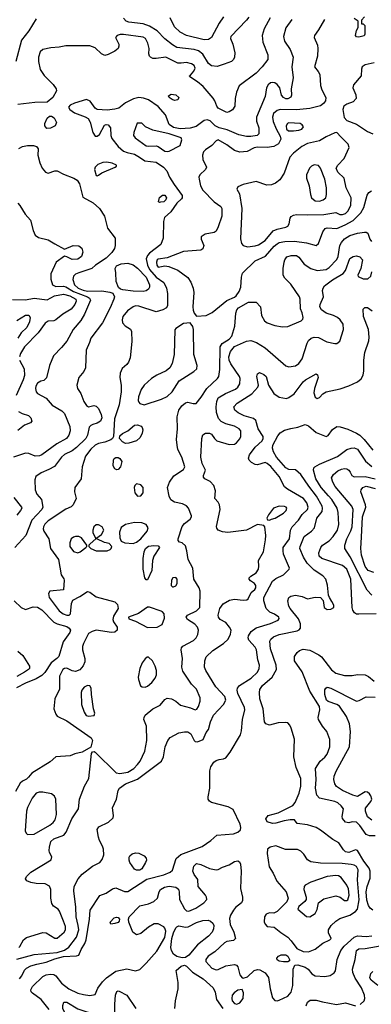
# Model space of a CAD drawing. Extents: x 1173029 to 1307123, y 522559 to 678521.
# Tile 389 of 623: x 1271222 to 1274451, y 566622 to 575659. Entities that reach past the tile are written whole.
import ezdxf

# ---------------------------------------------------------------- set-up
doc = ezdxf.new("R2010")
doc.units = 0

msp = doc.modelspace()

# ---------------------------------------------------------------- linework, layer by layer
at = {"layer": '0CON10XD'}
for points in [[(1271375, 575665.6), (1271305, 575557.5), (1271237.5, 575472.5), (1271185.4, 575274.6)], [(1273521.8, 575675), (1273468.6, 575575), (1273449.2, 575515), (1273456, 575454), (1273500.5, 575335), (1273500.6, 575295), (1273449.1, 575225), (1273395, 575167.5), (1273237.8, 575052.2), (1273213.5, 574995), (1273201.4, 574935), (1273198.1, 574865), (1273177.8, 574832.2), (1273147, 574813), (1273125, 574808.2), (1273045, 574848.2), (1273031.5, 574865), (1273015.4, 574915.4), (1272999.5, 574939.5), (1272906.9, 575045), (1272855, 575088.9), (1272784.1, 575134.1), (1272782.5, 575145), (1272789.2, 575150.8), (1272822, 575185), (1272834.3, 575215), (1272825, 575237.5), (1272800, 575255), (1272755, 575266.7), (1272705, 575258.6), (1272675, 575260.8), (1272565, 575314.4), (1272475, 575301.9), (1272445, 575304.2), (1272424.2, 575314.2), (1272413.8, 575325), (1272408.8, 575345), (1272411.9, 575395), (1272400, 575445), (1272378.6, 575485), (1272355, 575498.8), (1272175, 575521.5), (1272145, 575522.5), (1272118.8, 575515), (1272103.1, 575495), (1272132.1, 575435), (1272132.9, 575415), (1272125.5, 575395), (1272095, 575370.9), (1272035, 575340), (1272005, 575331.4), (1271974.5, 575344.5), (1271915, 575402), (1271865, 575417.5), (1271645, 575417.8), (1271583.7, 575406.3), (1271508.7, 575401.3), (1271434.5, 575385.5), (1271410, 575365), (1271393.5, 575315), (1271394.5, 575275), (1271411.5, 575201.5), (1271445.9, 575145.9), (1271528.8, 575065), (1271556.2, 575025), (1271561.2, 575005), (1271525.5, 574944.5), (1271475, 574902.9), (1271361.3, 574898.7), (1271205, 574881.4)], [(1273326.4, 575683.6), (1273304.5, 575655), (1273160.6, 575505), (1273158.9, 575485), (1273180, 575435), (1273197.5, 575355), (1273194.4, 575315), (1273185.4, 575294.6), (1273165.9, 575274.1), (1273098.8, 575251.2), (1273035, 575230), (1272984.6, 575234.6), (1272955, 575257.1), (1272902.5, 575342.5), (1272863, 575373), (1272825, 575386.7), (1272664.4, 575404.4), (1272625, 575426.8), (1272553.9, 575483.9), (1272485, 575555.4), (1272415, 575599.3), (1272355, 575620.7), (1272225, 575636.8), (1272198.9, 575645), (1272174.2, 575674.2)], [(1273720.3, 575659.7), (1273667.5, 575585), (1273643.5, 575505), (1273652.8, 575462.8), (1273706.6, 575386.6), (1273734.5, 575315), (1273722.2, 575225), (1273732.8, 575125), (1273714.6, 575025), (1273719.5, 574965), (1273713.1, 574946.9), (1273685, 574932.2), (1273665, 574934.1), (1273644.4, 574945), (1273627.8, 574965), (1273610.6, 575035), (1273585.7, 575065), (1273565, 575078.1), (1273545, 575082.9), (1273525, 575078), (1273505, 575061.2), (1273490, 575035), (1273475.6, 574955), (1273396.2, 574765), (1273397.8, 574727.8), (1273417.8, 574665), (1273417.3, 574612.7), (1273402.5, 574595), (1273345, 574585.6), (1273305, 574586.5), (1273235, 574601.8), (1273127.2, 574647.2), (1273054.2, 574665), (1273015.8, 574685.8), (1272970.2, 574730.2), (1272945, 574741.1), (1272915, 574734.5), (1272841.5, 574678.5), (1272787.7, 574662.3), (1272695, 574658.4), (1272635, 574670.3), (1272596.3, 574696.3), (1272561.5, 574785), (1272495, 574862.5), (1272405, 574923.4), (1272359.2, 574939.2)], [(1274020.6, 575659.4), (1273966.5, 575565), (1273929.4, 575515), (1273925.6, 575495), (1273955.5, 575425), (1273959.1, 575395), (1273955.6, 575325), (1273929.2, 575225), (1273964, 575184), (1273977.3, 575157.3), (1273984.7, 575054.7), (1273996, 575015), (1274032.7, 574945), (1274029.4, 574915), (1274010.7, 574889.3), (1273985, 574869.4), (1273885, 574844.1), (1273765, 574830.8), (1273615, 574833.2), (1273585, 574826.4), (1273553.1, 574796.9), (1273542.2, 574765), (1273549.7, 574725), (1273577.6, 574657.6), (1273615, 574588.9), (1273618.7, 574561.3), (1273599.5, 574520.5), (1273555, 574495.5), (1273495, 574484.6), (1273405, 574489.3), (1273375, 574481.5), (1273311.2, 574448.8), (1273245, 574444.6), (1273195, 574458.5), (1273125, 574511.5), (1273044.2, 574555.8), (1273025, 574546.2), (1272987.5, 574505), (1272928, 574465), (1272910, 574445), (1272901.1, 574415), (1272904.4, 574375.6), (1272938.2, 574305), (1272928.9, 574285), (1272876.4, 574235), (1272867.9, 574215), (1272869.2, 574195), (1272883.3, 574135), (1272905.4, 574095), (1273008.3, 573988.3), (1273068, 573945), (1273078, 573925), (1273077.5, 573855), (1273043.3, 573756.7), (1273025, 573716.7), (1273006.7, 573705), (1272925, 573690.5), (1272887.5, 573665), (1272887.5, 573645), (1272914, 573585), (1272905, 573556.7), (1272886.7, 573545), (1272725, 573532.3), (1272575, 573472.9), (1272495, 573460.6), (1272485, 573454), (1272479.1, 573435), (1272480.9, 573405), (1272495, 573388.1), (1272555, 573398.8), (1272592.9, 573392.9), (1272675, 573361.5), (1272765, 573291.9), (1272795, 573250.8), (1272816.4, 573195), (1272820.5, 573155), (1272811.1, 573025), (1272814.4, 572994.4), (1272825.8, 572965.8), (1272847, 572937), (1272935, 572943.3)], [(1273092.5, 575685), (1273054, 575626), (1272985, 575494.3), (1272955, 575476.2), (1272915, 575475.3), (1272755, 575513.8), (1272695, 575543.3), (1272644.1, 575594.1), (1272602.7, 575675)], [(1274387.5, 575685), (1274360, 575655), (1274361.7, 575621.7), (1274375, 575620), (1274390, 575605), (1274392.5, 575525), (1274385, 575510), (1274335, 575497.5), (1274315, 575502.5), (1274306.2, 575515), (1274315, 575560), (1274331.7, 575588.3), (1274330, 575625), (1274330, 575645), (1274295, 575671.2)], [(1274475.9, 575264.1), (1274395, 575244), (1274366.2, 575225), (1274360, 575205), (1274358, 575145), (1274288.1, 575061.9), (1274282, 575035), (1274310.3, 574970.3), (1274312.9, 574935), (1274285.4, 574904.6), (1274225, 574884.5), (1274199.4, 574865), (1274190.5, 574835), (1274201.3, 574761.3), (1274225, 574733.5), (1274315, 574701.5), (1274415, 574632.5), (1274465, 574610.9)], [(1272359.2, 574939.2), (1272315, 574943.9), (1272266, 574934), (1272195, 574895.5), (1272131.7, 574848.3), (1272095, 574837.1), (1272025, 574830), (1271933.8, 574833.8), (1271915, 574848.1), (1271870.1, 574910.1), (1271835, 574926.4), (1271725, 574893.9), (1271686.2, 574875), (1271670, 574855), (1271681.8, 574835), (1271725, 574804.7), (1271825, 574768.5), (1271850.7, 574750.7), (1271869.6, 574719.6), (1271892.5, 574622.5), (1271915, 574590), (1271935, 574588.6), (1271955, 574605.7), (1272000.5, 574689.5), (1272015, 574696.5), (1272035, 574693.1), (1272056.2, 574665), (1272060.4, 574595), (1272068.3, 574568.3), (1272125, 574494.2), (1272175, 574452), (1272208.8, 574438.8), (1272275, 574425.5), (1272323, 574397), (1272372.8, 574362.8), (1272475, 574351.8), (1272542.2, 574305), (1272572.4, 574272.4), (1272597.9, 574215), (1272640, 574145), (1272712.9, 574045), (1272714.3, 574025), (1272708.6, 574015), (1272665, 573976.4), (1272609.6, 573895), (1272552.4, 573845), (1272543.4, 573806.6), (1272538.5, 573655), (1272517.1, 573595), (1272414.2, 573515.8), (1272397.1, 573495), (1272384.7, 573465), (1272395.2, 573405), (1272414.8, 573365), (1272475, 573295.8), (1272545, 573245.7), (1272570, 573195), (1272579.5, 573145), (1272579.5, 573035), (1272570.6, 573015), (1272538, 572995), (1272475, 572976.2), (1272315, 573029.5), (1272285, 573032.7), (1272264.2, 573025), (1272212.6, 572987.4), (1272170.5, 572935), (1272162.2, 572905), (1272167.6, 572877.6), (1272189.7, 572849.7), (1272238.3, 572818.3), (1272248.1, 572798.1), (1272251.2, 572705), (1272236, 572555), (1272221.8, 572515), (1272205, 572492.9), (1272162.6, 572457.4), (1272145.4, 572414.6), (1272141.8, 572375), (1272153.2, 572303.2), (1272153.2, 572245), (1272135.8, 572125), (1272092.8, 571995), (1272084.3, 571835), (1272074.5, 571815.5), (1272058.1, 571801.9), (1272005, 571780.8), (1271945, 571768), (1271915, 571753.9), (1271875, 571717.1), (1271826.8, 571653.2), (1271796.2, 571555), (1271787.3, 571445), (1271727.5, 571365), (1271725.5, 571325.5), (1271741.9, 571265), (1271712, 571205), (1271695, 571188), (1271645, 571165.7), (1271485, 571059.1), (1271452.4, 571027.6), (1271439.6, 571005), (1271437.1, 570985), (1271443.6, 570965), (1271490, 570895), (1271504.5, 570805), (1271579.4, 570705), (1271603, 570563), (1271627.7, 570527.7), (1271630, 570515), (1271625, 570427.5), (1271500, 570415), (1271487, 570393), (1271493.3, 570356.7), (1271585.6, 570235), (1271620.8, 570205), (1271655, 570192.5), (1271676.6, 570193.4), (1271688, 570205), (1271698.5, 570301.5), (1271709.4, 570330.6), (1271775.8, 570364.2), (1271845, 570411.4), (1271865, 570404.3), (1271925, 570362.5), (1272094.6, 570314.6), (1272121.4, 570291.4), (1272126.9, 570255), (1272084.4, 570185), (1272077.8, 570155), (1272083.8, 570133.8), (1272118.1, 570085), (1272118.6, 570055), (1272095, 570038.6), (1272065, 570034.3), (1271925, 570056), (1271887.5, 570045), (1271855, 570026.2), (1271806.9, 569935), (1271797.5, 569905), (1271798.5, 569875), (1271821.2, 569795), (1271819.1, 569765), (1271805, 569728), (1271775, 569693.3), (1271735, 569675.6), (1271705, 569681.4), (1271655, 569706.7), (1271635, 569705.6), (1271619.2, 569695), (1271587.3, 569632.7), (1271587.8, 569515), (1271544.5, 569425), (1271536.9, 569335), (1271552.9, 569285), (1271566.5, 569266.5), (1271655, 569224.6), (1271878.3, 569068.3), (1271890.8, 569045), (1271877, 568983), (1271795, 568936), (1271728.8, 568921.2), (1271685, 568904), (1271555, 568892.9), (1271501.2, 568848.8), (1271335, 568742.2), (1271302.7, 568707.3), (1271285, 568689.4), (1271248.6, 568671.4), (1271227.5, 568652.5), (1271183.3, 568575)], [(1272645, 574915.8), (1272621.2, 574925), (1272593.8, 574945), (1272590, 574960), (1272614.2, 574975.8), (1272655, 574970.8), (1272683.8, 574945), (1272675, 574922), (1272645, 574915.8)], [(1271470.9, 574660.9), (1271452, 574685), (1271454, 574705), (1271474.4, 574755.6), (1271496.4, 574773.6), (1271515, 574773.3), (1271539.5, 574759.5), (1271560, 574715), (1271547.5, 574685), (1271505, 574662), (1271470.9, 574660.9)], [(1272575, 574447.9), (1272595, 574452.9), (1272696, 574505), (1272711.4, 574555), (1272704.3, 574575), (1272595, 574611.7), (1272444.2, 574645), (1272378.8, 574675), (1272345, 574710), (1272301.7, 574708.3), (1272269.2, 574625), (1272268.6, 574595), (1272281.9, 574575), (1272385, 574502.2), (1272405, 574497.2), (1272475, 574502), (1272495, 574494.6), (1272555, 574452.1), (1272575, 574447.9)], [(1273737.4, 574637.4), (1273785, 574644), (1273814, 574655), (1273829.2, 574675), (1273816, 574695), (1273796.7, 574705), (1273695, 574711.2), (1273681.1, 574705), (1273668.2, 574685), (1273671.3, 574655), (1273690.1, 574640.1), (1273737.4, 574637.4)], [(1273315.4, 573575.4), (1273385, 573583.5), (1273415.9, 573594.1), (1273475, 573631.2), (1273549.5, 573720.5), (1273585, 573737.1), (1273665, 573754.4), (1273683.3, 573765), (1273696.2, 573785), (1273705, 573837.5), (1273716.1, 573853.9), (1273735, 573866), (1273765, 573872.5), (1273865, 573868.2), (1274015, 573872.2), (1274125, 573890), (1274161.7, 573871.7), (1274185, 573870), (1274215, 573881.4), (1274235, 573902.9), (1274261.8, 573955), (1274266.8, 574025), (1274220.6, 574115), (1274201.2, 574205), (1274145, 574260.8), (1274129.1, 574295), (1274144.5, 574325), (1274201.5, 574385), (1274248.1, 574485), (1274238.1, 574515), (1274171.4, 574585), (1274135, 574622.5), (1274115, 574621.9), (1274035.2, 574584.8), (1273975, 574546.5), (1273865, 574521.2), (1273814.3, 574495.7), (1273735, 574433.1), (1273701.8, 574398.2), (1273650.1, 574249.9), (1273609.5, 574190.5), (1273571.3, 574158.7), (1273535, 574144.4), (1273490.9, 574140.9), (1273395, 574174), (1273273.7, 574146.3), (1273226.1, 574123.9), (1273216.7, 574105), (1273239.4, 574059.4), (1273262.8, 573925), (1273249.1, 573649.1), (1273259.2, 573605), (1273275, 573587.5), (1273315.4, 573575.4)], [(1271215, 574476.7), (1271247.5, 574495), (1271294.5, 574505.5), (1271350, 574505), (1271376, 574495), (1271390.8, 574475), (1271389.4, 574415), (1271408.5, 574345), (1271428.5, 574295), (1271459.3, 574259.3), (1271485, 574250), (1271545, 574271.5), (1271565, 574270.4), (1271625, 574240), (1271718.8, 574205), (1271750, 574185), (1271771.7, 574151.7), (1271800.8, 574030.8), (1271898, 573978), (1271955, 573925.8), (1272000, 573855), (1272030, 573745), (1272097.8, 573655), (1272100, 573585), (1272091.5, 573558.5), (1272068.8, 573521.2), (1272015, 573469.2), (1271918.6, 573405), (1271884.7, 573375.3), (1271765, 573336.3), (1271735, 573322.2), (1271716.2, 573305), (1271711.4, 573275), (1271724.8, 573225), (1271759.1, 573195), (1271806.6, 573176.6), (1271845, 573168.8), (1271975, 573169.3), (1272049.7, 573159.7), (1272077.7, 573147.7), (1272091.4, 573115), (1272088.1, 573095), (1272051.8, 573015), (1271981.9, 572878.1), (1271874.5, 572735), (1271864.5, 572695.5), (1271833.1, 572625), (1271825.7, 572464.3), (1271809.8, 572430.2), (1271764.2, 572375), (1271745.8, 572305), (1271754.3, 572275), (1271785, 572228), (1271812.7, 572155), (1271835, 572118), (1271855, 572106.2), (1271903.4, 572116.6), (1271925, 572111.9), (1271945, 572089.2), (1271970.5, 572035), (1271976.7, 572005), (1271965.8, 571975), (1271935, 571954.4), (1271893.9, 571943.9), (1271874.2, 571935.8), (1271860.9, 571919.1), (1271844.6, 571845), (1271830.8, 571815), (1271745, 571733.6), (1271705, 571700.5), (1271635, 571666.9), (1271606.7, 571645), (1271540.7, 571559.3), (1271490.7, 571529.3), (1271420.2, 571499.8), (1271370.6, 571465), (1271362.5, 571435), (1271364.5, 571344.5), (1271380, 571305), (1271422.5, 571255), (1271435.5, 571185), (1271424.6, 571165), (1271334.4, 571065.6), (1271278.9, 570925), (1271176.4, 570815)], [(1271935, 574226.7), (1271945, 574232), (1271976.5, 574253.5), (1272097.5, 574305), (1272110, 574315), (1272110, 574325), (1272072.3, 574342.3), (1272022.7, 574352.7), (1271985, 574349.2), (1271939.1, 574330.9), (1271915, 574306.2), (1271910, 574285), (1271925, 574230), (1271935, 574226.7)], [(1273975, 573992.7), (1274008.6, 574005), (1274032.5, 574025), (1274040.4, 574055), (1274039.2, 574115), (1274023.6, 574195), (1273985, 574297.5), (1273965, 574321.9), (1273925, 574325.6), (1273901.2, 574315), (1273883.8, 574296.2), (1273855.6, 574235), (1273855.5, 574205.5), (1273881.5, 574135), (1273891.5, 574055), (1273902.5, 574025), (1273935, 573997.7), (1273975, 573992.7)], [(1272505, 573980), (1272498.3, 573988.3), (1272505, 574027.5), (1272532.1, 574047.9), (1272555, 574049.4), (1272571.5, 574025), (1272565.5, 574005), (1272545, 573988.6), (1272515, 573983.3), (1272505, 573980)], [(1272935, 572943.3), (1272989.8, 572970.2), (1273125, 573081.3), (1273195, 573111.2), (1273211.5, 573125), (1273237, 573163), (1273252.2, 573205), (1273258.5, 573295), (1273268.3, 573331.7), (1273385.8, 573445), (1273480.2, 573489.8), (1273558.6, 573581.4), (1273585, 573603.2), (1273606.3, 573613.7), (1273656.3, 573623.7), (1273745, 573625.8), (1273855, 573612.2), (1273945, 573587.5), (1273965, 573605.8), (1274007, 573713), (1274028.8, 573741.2), (1274045, 573748.9), (1274134, 573744), (1274209.5, 573775), (1274285.3, 573815), (1274355, 573885.5), (1274383.3, 573935), (1274412.8, 574047.2), (1274428.6, 574071.4), (1274453.2, 574086.8)], [(1271205, 573974.3), (1271224.3, 573955), (1271271.4, 573875), (1271320.4, 573820.4), (1271345, 573723.8), (1271365, 573682.5), (1271395, 573660.8), (1271485, 573637.5), (1271545, 573601.1), (1271635, 573552.5), (1271712.5, 573585), (1271765, 573583.1), (1271792.1, 573562.1), (1271801.4, 573525), (1271788.6, 573485), (1271755, 573462.5), (1271705, 573456.9), (1271655, 573483.3), (1271635, 573487.5), (1271557.9, 573432.1), (1271509.6, 573325), (1271507.2, 573277.2), (1271523.1, 573225), (1271555, 573209.3), (1271625, 573212.2), (1271645, 573206.7), (1271715, 573163.7), (1271844, 573114), (1271862.6, 573102.6), (1271872.1, 573085), (1271816.2, 572955), (1271783.1, 572896.9), (1271713.2, 572816.8), (1271655, 572707.1), (1271605, 572651.4), (1271532.9, 572575), (1271496.2, 572485), (1271468.8, 572371.2), (1271445, 572346.7), (1271415, 572340), (1271385, 572323.8), (1271369.4, 572295), (1271366.9, 572275), (1271373.4, 572243.4), (1271385, 572228.8), (1271465.6, 572185.6), (1271520.9, 572120.9), (1271608, 572068), (1271634.2, 572045), (1271683.8, 571923.8), (1271685.6, 571885.6), (1271674.4, 571845), (1271650.6, 571815), (1271563.8, 571766.2), (1271426, 571665), (1271405, 571656.5), (1271365, 571652.5), (1271305, 571678.1), (1271275, 571680.6), (1271166.5, 571643.5)], [(1271215, 567143.3), (1271225, 567152), (1271258, 567215), (1271283.6, 567236.4), (1271435, 567281.9), (1271465, 567278.6), (1271545, 567227.8), (1271565, 567230), (1271629.5, 567285), (1271643.6, 567305), (1271643.8, 567335), (1271624.7, 567385), (1271588.4, 567478.4), (1271574.2, 567495), (1271532.5, 567522.5), (1271516.7, 567546.7), (1271508.8, 567595), (1271509.6, 567675), (1271495, 567707.8), (1271455, 567728.8), (1271375, 567730), (1271325, 567738.9), (1271288.8, 567755), (1271275.8, 567775), (1271284.2, 567795), (1271324.6, 567835.4), (1271510.5, 567949.5), (1271516, 567975), (1271497.1, 568015), (1271494.4, 568035), (1271495.6, 568065), (1271509.2, 568115), (1271535, 568140.5), (1271626.1, 568173.9), (1271649.2, 568200.8), (1271702.5, 568325), (1271762.9, 568415), (1271771.5, 568505), (1271817.3, 568625), (1271855.7, 568695.7), (1271882.5, 568925), (1271891.7, 568938.3), (1271905, 568942.5), (1271915.9, 568935.9), (1272107.9, 568747.9), (1272140.6, 568740.6), (1272215, 568752), (1272271.2, 568785), (1272305, 568821.8), (1272328.7, 568855), (1272370.5, 568945), (1272389.5, 569045), (1272385.6, 569175), (1272362.5, 569235), (1272364.2, 569255), (1272375, 569276), (1272443.8, 569335), (1272511.7, 569368.3), (1272555, 569421.2), (1272575, 569430.8), (1272617.3, 569427.3), (1272655.8, 569405.8), (1272698, 569368), (1272791.8, 569341.8), (1272833.4, 569323.4), (1272849.1, 569330.9), (1272864.6, 569355.4), (1272880.8, 569405), (1272880.8, 569435), (1272845.3, 569515.3), (1272800.2, 569560.2), (1272719.6, 569679.6), (1272712.2, 569717.8), (1272716.1, 569795), (1272704.5, 569875.5), (1272708.1, 569895), (1272720.5, 569909.5), (1272817.9, 569962.1), (1272843, 569987), (1272857.5, 570015), (1272863.8, 570055), (1272854.6, 570085), (1272830.6, 570110.6), (1272762.9, 570152.9), (1272750.6, 570175), (1272764.3, 570195), (1272845, 570233.1), (1272875.5, 570265), (1272880, 570415), (1272871.4, 570445), (1272822.3, 570525), (1272812.7, 570625), (1272769.5, 570705), (1272755.6, 570785), (1272745, 570830), (1272715, 570856.7), (1272690, 570865), (1272678.3, 570878.3), (1272677.5, 570895), (1272715, 571008.1), (1272735, 571033.8), (1272786.9, 571075), (1272800, 571095), (1272800, 571105), (1272771.2, 571175), (1272755, 571197.8), (1272716.3, 571216.3), (1272645, 571229.5), (1272611.2, 571251.2), (1272593.5, 571285), (1272579.5, 571365), (1272596.7, 571413.3), (1272638.5, 571471.5), (1272725, 571530.6), (1272739.4, 571555), (1272711.4, 571645), (1272675.8, 571715), (1272667.1, 571755), (1272662.5, 571805), (1272670, 571905), (1272667, 572013), (1272684.5, 572075.5), (1272710.6, 572115), (1272745, 572143.1), (1272765, 572149.4), (1272815, 572135.7), (1272843.2, 572136.8), (1272890, 572195), (1272942.2, 572275), (1273038.2, 572365), (1273051.8, 572385), (1273061.4, 572448.6), (1273063.1, 572655), (1273082.5, 572687.5), (1273145, 572726.4), (1273169.1, 572755), (1273198.2, 572845), (1273207.3, 572965), (1273217.5, 572995), (1273232.5, 573015), (1273324.7, 573065.3), (1273395, 573067.8), (1273434.1, 573024.1), (1273443.6, 572943.6), (1273471.5, 572895), (1273495, 572878.2), (1273565, 572851.1), (1273635, 572841.1), (1273685, 572843.3), (1273806, 572895), (1273820.7, 572909.3), (1273825.7, 572925), (1273815, 572970), (1273802.3, 573005), (1273798, 573095), (1273791.1, 573115), (1273711.4, 573231.4), (1273656.3, 573286.3), (1273640.4, 573315), (1273640.4, 573375), (1273650.8, 573435), (1273656.4, 573455), (1273675, 573481.1), (1273713.8, 573496.2), (1273763.8, 573493.8), (1273785, 573478.1), (1273835.6, 573415), (1273895, 573374.6), (1273955, 573356), (1274035, 573364.7), (1274065, 573385.3), (1274135, 573458.2), (1274145.7, 573485), (1274161.2, 573585), (1274176.5, 573615), (1274205, 573648.9), (1274255, 573678.8), (1274325, 573699.5), (1274388.3, 573708.3), (1274405, 573707.5), (1274418.7, 573698.7), (1274437.8, 573645), (1274452.5, 573622.5)], [(1271195, 567036.8), (1271355, 567079), (1271565, 567096.7), (1271635, 567119.1), (1271672.4, 567147.6), (1271742.5, 567237.5), (1271764, 567305), (1271760.4, 567345), (1271740.9, 567425), (1271738.2, 567515), (1271719.5, 567665), (1271723.5, 567705), (1271758.5, 567775), (1271794.8, 567815.2), (1271891, 567889), (1271959.4, 567925), (1271980.1, 567949.9), (1271994.6, 567995), (1271992.4, 568045), (1271983.6, 568075), (1271956.5, 568125), (1271945.4, 568155), (1271933.6, 568226.4), (1271948.8, 568251.2), (1272036.6, 568293.4), (1272080.5, 568335), (1272084.5, 568355), (1272075.4, 568425), (1272110.5, 568505), (1272125.4, 568584.6), (1272139.5, 568605), (1272195, 568644.7), (1272305, 568689.6), (1272525.4, 568854.6), (1272544.3, 568895), (1272558.1, 568985), (1272581.9, 569045), (1272605, 569070.6), (1272685, 569112.9), (1272735, 569124.2), (1272765, 569122.9), (1272793.4, 569103.4), (1272825, 569044), (1272835, 569034), (1272855, 569030), (1272905.9, 569054.1), (1272934.2, 569115.8), (1272955.8, 569144.2), (1272973.1, 569215), (1273001.5, 569275), (1273094, 569375), (1273115.5, 569415), (1273105, 569448), (1273023.3, 569535), (1272930.6, 569685), (1272920.6, 569715), (1272921.4, 569775), (1272935, 569810), (1272995, 569868.6), (1273095, 569933.8), (1273135.6, 569974.4), (1273159.5, 570020.5), (1273164.4, 570055), (1273150, 570085), (1273115, 570125.6), (1273064, 570155), (1273048, 570175), (1273046, 570195), (1273061.1, 570255), (1273091.9, 570298.1), (1273149.1, 570330.9), (1273195, 570341.8), (1273275, 570330), (1273306.5, 570333.5), (1273320, 570345), (1273348.7, 570401.3), (1273380.4, 570429.6), (1273390.6, 570445), (1273391.9, 570465), (1273378, 570485), (1273340.3, 570510.3), (1273328.8, 570525), (1273328.8, 570535), (1273345, 570552.5), (1273395, 570582.2), (1273414.6, 570615), (1273419.1, 570645), (1273415.7, 570695), (1273461.2, 570775), (1273480.8, 570885), (1273483.5, 570925), (1273473.9, 571003.9), (1273465, 571017.5), (1273405, 571025.5), (1273305, 570975.4), (1273135, 570953.5), (1273085, 570958.7), (1273044.1, 570974.1), (1273031.3, 570991.3), (1273028.3, 571008.3), (1273062.9, 571162.9), (1273058.1, 571205), (1273045, 571231.2), (1273013.8, 571265), (1273018.9, 571335), (1273005.3, 571385.3), (1272971.2, 571421.2), (1272923.8, 571445), (1272910.3, 571460.3), (1272908.8, 571475), (1272927.5, 571525), (1272896.9, 571586.9), (1272886.8, 571645), (1272893.9, 571815), (1272905, 571847.5), (1272927.4, 571862.6), (1272965.5, 571865.5), (1272984.5, 571854.5), (1273010, 571815), (1273034, 571795), (1273145, 571760), (1273195, 571764), (1273214.4, 571775.6), (1273245, 571811.2), (1273252.5, 571835), (1273251.4, 571885), (1273237.1, 571905), (1273195, 571928.8), (1273115, 571950), (1273070.9, 571970.9), (1273048.1, 571998.1), (1273030.5, 572055), (1273027.7, 572105), (1273032.9, 572155), (1273045, 572189.4), (1273111.3, 572228.7), (1273205, 572267.3), (1273226.7, 572285), (1273243, 572317), (1273247.1, 572365), (1273241.8, 572385), (1273160.9, 572500.9), (1273146.9, 572535), (1273144, 572565), (1273159.2, 572615), (1273195, 572658.2), (1273305, 572710), (1273343.7, 572713.7), (1273397.4, 572697.4), (1273476.9, 572646.9), (1273665, 572481.1), (1273695, 572473.6), (1273755, 572482.7), (1273785.2, 572504.8), (1273816.9, 572545), (1273860.6, 572689.4), (1273875.5, 572714.5), (1273900, 572735), (1273925.5, 572744.5), (1273965, 572743.5), (1274042.6, 572702.6), (1274115, 572686), (1274135, 572686.2), (1274161.2, 572708.8), (1274196.9, 572815), (1274192.5, 572865), (1274165.8, 572905), (1274142, 572925), (1274105, 572943.6), (1274035.2, 572965.2), (1273993.8, 572995), (1273978.2, 573025), (1273981.2, 573045), (1274011.4, 573115), (1274004.2, 573175), (1274008, 573195), (1274022, 573215), (1274095, 573270), (1274191.2, 573328.8), (1274212.7, 573357.3), (1274255, 573467.5), (1274285, 573486.7), (1274315, 573492.5), (1274345, 573482.9), (1274370.8, 573455), (1274355.8, 573375), (1274326.2, 573315), (1274331.7, 573301.7), (1274375, 573280), (1274418.9, 573281.1), (1274445.6, 573305), (1274455.8, 573345)], [(1272355, 573164.1), (1272265, 573166.4), (1272170.5, 573180.5), (1272147, 573187), (1272130.3, 573200.3), (1272107.1, 573255), (1272105.6, 573335), (1272097.5, 573375), (1272110, 573400), (1272155, 573419.5), (1272215, 573424.6), (1272265, 573409.6), (1272305, 573379.6), (1272382.9, 573295), (1272412.9, 573225), (1272413.8, 573205), (1272405, 573184.4), (1272385, 573170.4), (1272355, 573164.1)], [(1271155, 573090.6), (1271275, 573088.8), (1271355, 573102.9), (1271473.3, 573086.7), (1271541.9, 573125), (1271625, 573139), (1271682.9, 573125), (1271738.5, 573095), (1271741.5, 573075), (1271729.6, 573045), (1271695, 573002.7), (1271617.5, 572955), (1271555, 572904.4), (1271534.5, 572895.5), (1271485, 572890.8), (1271455, 572873.1), (1271391.3, 572785), (1271266.2, 572655), (1271231.1, 572595), (1271221.5, 572565)], [(1273095, 568875.7), (1273115.4, 568884.6), (1273155.5, 568935), (1273248.6, 569095), (1273258.3, 569131.7), (1273268.6, 569235), (1273290.6, 569325), (1273286.9, 569345), (1273226.2, 569475), (1273218.8, 569505), (1273222.2, 569525), (1273242, 569548), (1273348.1, 569615), (1273405, 569671.9), (1273421.8, 569705), (1273422.9, 569735), (1273407.9, 569785), (1273397.3, 569875), (1273385, 569900), (1273326.2, 569965), (1273319.6, 569985), (1273323.1, 570005), (1273347.4, 570042.6), (1273392.3, 570077.7), (1273525, 570118.8), (1273595, 570148), (1273605.7, 570164.3), (1273602.5, 570175), (1273561.6, 570201.6), (1273520.5, 570220.5), (1273485.5, 570255), (1273462.9, 570325), (1273465.4, 570355), (1273544.5, 570505.5), (1273575, 570529.2), (1273643.8, 570565), (1273696.7, 570615), (1273698.8, 570625), (1273646.2, 570755), (1273640.4, 570785), (1273642.9, 570815), (1273700, 570895), (1273708.7, 570975), (1273723.3, 571005), (1273782.5, 571065), (1273815, 571116.4), (1273863.8, 571165), (1273872.3, 571185), (1273859.6, 571225), (1273827.8, 571265), (1273680.4, 571350.4), (1273655, 571371.5), (1273606.3, 571466.3), (1273527.1, 571557.1), (1273495, 571586.7), (1273475, 571593.4), (1273405, 571572.8), (1273385, 571575.3), (1273349.4, 571595), (1273328.9, 571615), (1273323.6, 571635), (1273333.8, 571665), (1273384.4, 571735.6), (1273447.7, 571795), (1273458.9, 571815), (1273458.9, 571835), (1273411.8, 571905), (1273391.5, 571981.5), (1273367.7, 571997.7), (1273285, 572024.7), (1273229.9, 572049.9), (1273198.8, 572075), (1273189.2, 572105), (1273220.3, 572139.7), (1273353.8, 572226.2), (1273409.2, 572285), (1273416, 572305), (1273400.8, 572385), (1273405, 572407.5), (1273425, 572420), (1273465, 572403.8), (1273484, 572385), (1273505.6, 572305), (1273555, 572227.1), (1273605, 572194.3), (1273671.2, 572181.2), (1273695, 572190), (1273744, 572225), (1273824.3, 572335), (1273846, 572355), (1273945, 572408.8), (1273958.3, 572398.3), (1273964, 572375), (1273929.2, 572275), (1273924.4, 572235), (1273934.2, 572195), (1273955, 572181.4), (1273975, 572190.8), (1274004.5, 572225.5), (1274035, 572244.3), (1274165, 572271.2), (1274245, 572299.2), (1274323.7, 572336.3), (1274356.5, 572363.5), (1274374.7, 572395.3), (1274382.9, 572437.1), (1274382.9, 572535), (1274391.1, 572605), (1274427, 572713), (1274431.8, 572745), (1274424.6, 572815), (1274378.2, 572935), (1274377, 573003), (1274392.4, 573017.6), (1274415, 573017.1), (1274457.5, 572987.5)], [(1271195, 572899.5), (1271275, 572948.5), (1271305, 572945.7), (1271319.2, 572925), (1271312.2, 572885), (1271287.3, 572835), (1271236.3, 572783.7), (1271205.4, 572735)], [(1272365, 572124.3), (1272525, 572176.4), (1272575, 572201.5), (1272620.9, 572245), (1272685.5, 572344.5), (1272820.9, 572429.1), (1272848, 572455), (1272851.2, 572485), (1272820, 572585), (1272818, 572815), (1272811.7, 572841.7), (1272787, 572877), (1272725, 572870.8), (1272656.7, 572825), (1272648.3, 572811.7), (1272640, 572585), (1272622, 572505), (1272602, 572465), (1272566.2, 572435), (1272483, 572397), (1272433.4, 572366.6), (1272365.7, 572305), (1272338.1, 572265), (1272313.3, 572196.7), (1272310, 572165), (1272315, 572147.5), (1272325.9, 572135.9), (1272365, 572124.3)], [(1271221.2, 572535), (1271264.3, 572455), (1271265.5, 572394.5), (1271255, 572353.8), (1271190.5, 572209.5)], [(1271212.3, 572062.3), (1271244.1, 572044.1), (1271304.2, 572025), (1271325.7, 572005), (1271333.8, 571975), (1271320, 571960), (1271265, 571936.9), (1271205, 571887.5)], [(1272195, 571770.8), (1272165, 571785.5), (1272138.1, 571815), (1272141.7, 571838.3), (1272165, 571861.1), (1272215, 571885.6), (1272275, 571938.2), (1272305, 571940.5), (1272336.9, 571926.9), (1272348.1, 571915), (1272354.4, 571895), (1272348.1, 571865), (1272329.4, 571825), (1272295, 571794.5), (1272225, 571772.9), (1272195, 571770.8)], [(1274465.2, 567485.2), (1274440, 567505), (1274425, 567528.6), (1274408.6, 567578.6), (1274403.9, 567655), (1274412.4, 567705), (1274439.8, 567780.2), (1274441.2, 567845), (1274431, 567871), (1274381.6, 567935), (1274325, 568032.5), (1274305, 568038.5), (1274245, 568015.8), (1274215, 568021.6), (1274195, 568038.8), (1274153.5, 568103.5), (1274096.2, 568136.2), (1273985, 568221.5), (1273945, 568244.5), (1273865, 568270.4), (1273771.2, 568281.2), (1273745, 568316.7), (1273705, 568315.8), (1273650, 568305), (1273575, 568284.4), (1273543.2, 568283.2), (1273495.9, 568295.9), (1273482, 568325), (1273505, 568355.7), (1273595, 568378.6), (1273731.9, 568448.1), (1273752.5, 568475), (1273788.5, 568561.5), (1273804.1, 568625), (1273804.7, 568694.7), (1273760.5, 568795), (1273740, 568895), (1273744.4, 569055), (1273716.1, 569156.1), (1273703.7, 569183.7), (1273685, 569205.8), (1273665, 569210), (1273595, 569205.7), (1273515, 569183.8), (1273481.2, 569195), (1273470.8, 569215), (1273457.5, 569335), (1273426.8, 569425), (1273423.8, 569485), (1273428.8, 569511.2), (1273451.7, 569548.3), (1273541.5, 569625), (1273579.6, 569695), (1273576.2, 569735), (1273524.5, 569885), (1273520, 569955), (1273527.1, 569975), (1273554.3, 569995), (1273605, 570015.3), (1273770, 570050), (1273789.9, 570060.1), (1273801.8, 570075), (1273801.5, 570115), (1273781.3, 570161.3), (1273704.6, 570255), (1273694.5, 570275), (1273684.4, 570325), (1273694.2, 570355), (1273713.1, 570366.9), (1273755, 570376.9), (1273815.4, 570365.4), (1273865, 570343.3), (1273935, 570360), (1273985.7, 570355.7), (1274008.8, 570328.8), (1274016.9, 570265), (1274045, 570244.6), (1274080.2, 570249.8), (1274105.8, 570265), (1274105.8, 570285), (1274088.8, 570318.8), (1274066.2, 570355), (1274058.8, 570378.8), (1274048, 570468), (1274034.4, 570525), (1274006.5, 570555), (1273926.4, 570606.4), (1273862.1, 570672.1), (1273827.3, 570725), (1273795.5, 570805), (1273797.5, 570825), (1273835.4, 570915), (1273902.2, 570965), (1273928.9, 570995), (1273950, 571085), (1274000, 571145), (1274004, 571175), (1273998.4, 571195), (1273947.5, 571285), (1273876.3, 571376.3), (1273804.3, 571484.3), (1273755, 571526.5), (1273695, 571530.5), (1273665, 571547.1), (1273579.3, 571645), (1273552.6, 571692.6), (1273543.2, 571725), (1273547.2, 571752.8), (1273591.8, 571838.2), (1273615, 571866.5), (1273655, 571890.4), (1273711.7, 571908.3), (1273775, 571918.7), (1273845, 571942.7), (1273875, 571930.5), (1273945, 571869.6), (1274035, 571833.8), (1274055, 571844), (1274095, 571897.5), (1274135, 571924.2), (1274165, 571922.9), (1274235, 571902.1), (1274315, 571865.3), (1274344.8, 571844.8), (1274386, 571805), (1274465, 571709.6)], [(1274496.6, 570206.6), (1274335, 570201.5), (1274315, 570204.4), (1274296.1, 570216.1), (1274280.6, 570240.6), (1274273.9, 570265), (1274261.6, 570525), (1274227.5, 570615), (1274185, 570649.2), (1273996.7, 570715), (1273972.5, 570735), (1273970.6, 570765), (1273986.4, 570815), (1274003.5, 570835), (1274065, 570877.5), (1274100, 570915), (1274139.1, 570975), (1274152, 571025), (1274146.6, 571135), (1274138.7, 571175), (1274087.2, 571255), (1274058.1, 571288.1), (1273991.2, 571365), (1273942.8, 571445), (1273920.4, 571525), (1273923.8, 571545), (1273932.1, 571555), (1273975, 571580.8), (1274139.7, 571650.3), (1274225, 571712.7), (1274265, 571726.5), (1274295, 571729.5), (1274325, 571717.5), (1274398.5, 571608.5), (1274455, 571558.9)], [(1272115, 571528.8), (1272095.9, 571535.9), (1272080, 571565), (1272082.7, 571617.3), (1272089.2, 571630.8), (1272105, 571642), (1272125, 571641.4), (1272143, 571633), (1272160, 571605), (1272148, 571555), (1272125, 571531.2), (1272115, 571528.8)], [(1274455, 570378.5), (1274413.8, 570423.8), (1274258, 570728), (1274208.5, 570805), (1274207.3, 570835), (1274226.4, 570893.6), (1274262.9, 570967.1), (1274274.7, 571005), (1274285.4, 571165), (1274271.5, 571195), (1274119.5, 571375), (1274098.1, 571415), (1274086, 571455), (1274104, 571485), (1274145, 571518), (1274177.5, 571535), (1274205, 571540), (1274226.6, 571536.6), (1274245, 571523.3), (1274255.8, 571505.8), (1274273.3, 571475), (1274295, 571463.3), (1274395, 571465.3), (1274485.2, 571444.8)], [(1272305, 571286.7), (1272335, 571288.8), (1272356.2, 571315), (1272356.2, 571365), (1272335, 571391.2), (1272295, 571398), (1272280.8, 571385), (1272273.1, 571365), (1272280.8, 571315), (1272305, 571286.7)], [(1274475, 570584.6), (1274423.5, 570605), (1274395, 570639.4), (1274359.7, 570745), (1274355.2, 570805), (1274360.9, 570909.1), (1274369.8, 571095), (1274400.3, 571185), (1274397.5, 571207.5), (1274354.5, 571325), (1274357.3, 571345), (1274373.5, 571365), (1274405, 571377.4), (1274485, 571357.6)], [(1271169.2, 571275), (1271240, 571185), (1271241.9, 571175), (1271231.1, 571155), (1271195, 571112.9)], [(1273515, 571066.7), (1273535, 571073.8), (1273567.5, 571085), (1273645, 571128.8), (1273668.6, 571155), (1273674.2, 571175), (1273668, 571185), (1273655, 571191.9), (1273605, 571194.4), (1273553.8, 571176.2), (1273506.7, 571115), (1273491.2, 571085), (1273498.3, 571068.3), (1273515, 571066.7)], [(1272265, 570852.9), (1272295, 570864.6), (1272333.8, 570895), (1272393.8, 570965), (1272402.7, 570995), (1272385, 571026.5), (1272345, 571040.7), (1272275, 571043.5), (1272193.3, 571026.7), (1272152.9, 570997.1), (1272140, 570955), (1272142, 570905), (1272152.7, 570872.7), (1272189.1, 570859.1), (1272265, 570852.9)], [(1272025, 570783.8), (1272052.5, 570795), (1272062.5, 570805), (1272067.5, 570825), (1272045, 570850), (1272001.2, 570861.2), (1271930, 570895), (1271930, 570905), (1271973.8, 570935), (1271996.2, 570975), (1271980, 571005), (1271945, 571021.4), (1271925, 571021.9), (1271903.3, 571005), (1271893.1, 570975), (1271895, 570952.5), (1271920, 570895), (1271870.5, 570849.5), (1271857.5, 570835), (1271857.5, 570825), (1271876.7, 570805), (1271924.4, 570784.4), (1272025, 570783.8)], [(1271755, 570764.5), (1271776.5, 570773.5), (1271830, 570815), (1271840, 570825), (1271840, 570835), (1271790.8, 570905), (1271765, 570916.2), (1271735, 570916.2), (1271715, 570910.5), (1271695.7, 570895), (1271682.6, 570857.4), (1271682.2, 570825), (1271715, 570778.9), (1271755, 570764.5)], [(1272395, 570517.5), (1272385, 570517.5), (1272371.2, 570535), (1272355.5, 570615), (1272355.4, 570715), (1272364, 570775), (1272377.3, 570805), (1272405, 570827.5), (1272455, 570832.2), (1272495, 570828.8), (1272507.5, 570815), (1272452.9, 570735), (1272442.2, 570695), (1272436.7, 570605), (1272395, 570517.5)], [(1272635, 570454), (1272656.6, 570463.4), (1272668.6, 570485), (1272669.2, 570525), (1272655, 570538.6), (1272628.8, 570535), (1272615.8, 570515), (1272613.8, 570465), (1272624.3, 570454.3), (1272635, 570454)], [(1271170.8, 570325), (1271235.4, 570265.4), (1271275, 570245.6), (1271345, 570271.6), (1271385, 570267.8), (1271425, 570243.2), (1271535, 570128.9), (1271565, 570112.9), (1271655, 570088.6), (1271675.5, 570075), (1271687.3, 570055), (1271681.5, 570035), (1271620.9, 569949.1), (1271581.8, 569815), (1271564.8, 569795.2), (1271512.7, 569757.3), (1271453.9, 569666.1), (1271425, 569640.8), (1271375, 569610.8), (1271275, 569569.2), (1271194.4, 569525.6)], [(1272395, 570079.4), (1272485, 570083.1), (1272531.4, 570108.6), (1272553.1, 570165), (1272547.5, 570205), (1272535, 570223.8), (1272520.9, 570230.9), (1272415, 570267.1), (1272395, 570268.2), (1272312.3, 570207.7), (1272222.5, 570175), (1272225, 570161.2), (1272285, 570140), (1272395, 570079.4)], [(1271204, 569864), (1271251.8, 569825), (1271313.5, 569725), (1271312.5, 569705), (1271304.5, 569695), (1271265, 569670.3), (1271195, 569630)], [(1274485, 568167.7), (1274435, 568167.7), (1274405, 568181.2), (1274345, 568263.8), (1274315, 568294.6), (1274275, 568297.5), (1274245, 568287.5), (1274215, 568293.8), (1274187.3, 568327.3), (1274184.2, 568345), (1274194.5, 568415), (1274174.4, 568445), (1274145, 568470), (1274115, 568483.8), (1273974.5, 568514.5), (1273951.4, 568541.4), (1273937.1, 568605), (1273945.4, 568685.4), (1273938.1, 568785), (1273981.4, 568855), (1274025, 568891.4), (1274045, 568918), (1274071.2, 568985), (1274071.5, 569051.5), (1274043.3, 569125), (1274003.9, 569173.9), (1273966.7, 569235), (1273963.5, 569255), (1273979.7, 569325), (1273974.2, 569355), (1273887.2, 569495), (1273817.5, 569675), (1273745.6, 569775), (1273746.4, 569813.6), (1273768.9, 569851.1), (1273790.7, 569869.3), (1273825, 569881.5), (1273885, 569872.9), (1273970.5, 569830.5), (1273995, 569811.9), (1274085, 569693.1), (1274125, 569661.5), (1274205, 569640.9), (1274275, 569640.5), (1274325, 569648.8), (1274395, 569644.7), (1274425, 569629.6), (1274478.7, 569588.7)], [(1272375, 569534.2), (1272395, 569541.4), (1272434.3, 569575), (1272467.5, 569615), (1272477.5, 569645), (1272477, 569687), (1272467.5, 569725), (1272442, 569775), (1272405, 569807.5), (1272393.2, 569806.8), (1272375, 569794), (1272346.9, 569755), (1272324.5, 569705), (1272310.6, 569625), (1272312.1, 569602.1), (1272331.2, 569545), (1272345.9, 569535.9), (1272375, 569534.2)], [(1271855, 569266), (1271905, 569273.3), (1271912.5, 569295), (1271901.2, 569335), (1271882.5, 569465), (1271880, 569525), (1271867.5, 569545), (1271845, 569547.5), (1271815, 569532.5), (1271792.9, 569505), (1271787.3, 569482.7), (1271790, 569375), (1271813.5, 569303.5), (1271833.6, 569273.6), (1271855, 569266)], [(1274455, 568311.5), (1274415, 568344.3), (1274398.8, 568395), (1274398.6, 568421.4), (1274447.6, 568482.4), (1274454.6, 568505), (1274446.1, 568535), (1274433.2, 568553.2), (1274415, 568569.1), (1274395, 568573.6), (1274325, 568530.9), (1274281.2, 568541.2), (1274185, 568583.9), (1274130.5, 568620.5), (1274114.6, 568644.6), (1274106.4, 568685), (1274110, 568715), (1274129.3, 568760.7), (1274251.9, 568985), (1274260, 569125), (1274249.2, 569195), (1274222.9, 569265), (1274158.9, 569358.9), (1274133.8, 569375), (1274055, 569402.7), (1274040.4, 569415), (1274025.4, 569465), (1274025, 569510), (1274032.9, 569525), (1274045, 569531.9), (1274080, 569525), (1274315, 569405.6), (1274340.2, 569409.8), (1274405, 569444.3), (1274485, 569442.2)], [(1271220, 566855), (1271242.5, 566885), (1271265.5, 566935), (1271285, 566954.6), (1271325.2, 566974.8), (1271379.2, 566990.8), (1271465, 567008), (1271545, 567039.8), (1271625, 567060), (1271745, 567065.8), (1271765, 567073.3), (1271785.6, 567125), (1271819.6, 567180.4), (1271831.2, 567215), (1271863.3, 567405), (1271869.4, 567485), (1271958.8, 567621.2), (1272015, 567641.9), (1272075, 567681.4), (1272105, 567690), (1272185, 567656.7), (1272215, 567657.3), (1272390.5, 567769.5), (1272545, 567810.7), (1272604.2, 567835.8), (1272625, 567854.4), (1272659.6, 567960.4), (1272702.2, 567997.8), (1272898.3, 568071.7), (1272976, 568125), (1273032.5, 568175), (1273185, 568186.5), (1273225, 568203.3), (1273248.6, 568225), (1273252.9, 568245), (1273247.1, 568275), (1273181.7, 568411.7), (1273136.2, 568435), (1272985, 568474.6), (1272965, 568488.1), (1272953.5, 568505), (1272951.8, 568525), (1272968.7, 568605), (1272969.5, 568765), (1272977.2, 568802.8), (1273005, 568844), (1273025, 568859.4), (1273055, 568870.6), (1273095, 568875.7)], [(1271295, 568180.8), (1271355, 568183.3), (1271499.4, 568265), (1271529.9, 568290.1), (1271547.7, 568315), (1271558.9, 568365), (1271555.6, 568505), (1271542.4, 568532.4), (1271514.5, 568554.5), (1271435, 568569.5), (1271402, 568568), (1271375, 568559.4), (1271335.4, 568515), (1271295, 568429.2), (1271286.2, 568395), (1271271.8, 568215), (1271282, 568192), (1271295, 568180.8)], [(1273875, 567104.5), (1273935, 567127.1), (1274005.4, 567184.6), (1274071.2, 567215), (1274081.2, 567225), (1274057.4, 567277.4), (1274056.7, 567305), (1274083.6, 567345), (1274125, 567385.6), (1274160.8, 567409.2), (1274255, 567439.2), (1274305.5, 567474.5), (1274322.9, 567495), (1274338.8, 567581.2), (1274324.2, 567765), (1274331.2, 567855), (1274315, 567887.1), (1274295, 567899.6), (1274266.2, 567906.2), (1274184.7, 567914.7), (1273985, 567916.4), (1273895, 567930.5), (1273865, 567947.1), (1273830.5, 568000.5), (1273805, 568026.7), (1273772, 568042), (1273725, 568042.9), (1273663.8, 568043.8), (1273575, 568076.5), (1273521.2, 568065), (1273499.2, 568045), (1273495.8, 568005), (1273512.9, 567885), (1273549.6, 567825), (1273582.9, 567752.9), (1273670, 567655), (1273686.6, 567595), (1273675, 567563.5), (1273586.8, 567473.2), (1273555, 567458.8), (1273515, 567460.8), (1273485, 567450.8), (1273470.9, 567425), (1273468.3, 567378.3), (1273475, 567358.8), (1273495, 567336), (1273559.5, 567329.5), (1273620.5, 567280.5), (1273685, 567238.8), (1273716, 567206), (1273766.9, 567135), (1273825, 567107.9), (1273875, 567104.5)], [(1272295, 567852.2), (1272275, 567863.3), (1272233.8, 567925), (1272226.4, 567945), (1272227.4, 567972.6), (1272233.8, 567986.2), (1272256.1, 568003.9), (1272285, 568011.8), (1272315, 568010), (1272366.2, 567985), (1272384, 567965), (1272385.7, 567945), (1272377.4, 567922.6), (1272343.4, 567866.6), (1272325, 567852.5), (1272295, 567852.2)], [(1271493.8, 566573.8), (1271418.1, 566665), (1271338.6, 566725), (1271328.3, 566738.3), (1271325.6, 566755), (1271339.5, 566785), (1271433.4, 566876.6), (1271465, 566893.8), (1271505, 566899.5), (1271534.5, 566894.5), (1271553.4, 566883.4), (1271605, 566815.5), (1271675, 566764), (1271755, 566724), (1271806.8, 566713.2), (1271865, 566702.2), (1271915, 566713.8), (1271940.6, 566769.4), (1271981.9, 566828.1), (1272019.5, 566865), (1272105, 566926), (1272205, 566947.5), (1272285, 566930), (1272325, 566941.2), (1272385, 566998.8), (1272480.9, 567109.1), (1272555, 567234), (1272562.7, 567295), (1272555, 567322.5), (1272545, 567334.4), (1272495, 567361.5), (1272458.3, 567361.7), (1272405, 567330), (1272335, 567271.5), (1272295, 567260.5), (1272262.3, 567285), (1272224.5, 567375), (1272220, 567405), (1272227.5, 567425), (1272326.7, 567525), (1272405, 567543.5), (1272455, 567566.8), (1272487.8, 567595), (1272502.5, 567655), (1272515.6, 567675), (1272551.8, 567698.2), (1272595, 567707.1), (1272655, 567698.2), (1272679.1, 567679.1), (1272687.5, 567655), (1272688.5, 567585), (1272735, 567500), (1272755, 567479.6), (1272775, 567477.5), (1272840.8, 567505), (1272914.4, 567555), (1272939.4, 567585), (1272937.1, 567605), (1272927.1, 567625), (1272862, 567705), (1272857.3, 567767.3), (1272823.9, 567813.9), (1272813.5, 567843.5), (1272820.4, 567889.6), (1272845, 567914.4), (1272885, 567906.5), (1272965, 567867.8), (1273025.6, 567855.6), (1273045, 567858.5), (1273085, 567880.9), (1273145, 567902.1), (1273195, 567932.9), (1273225, 567938), (1273239.4, 567929.4), (1273248.5, 567908.5), (1273256.2, 567845), (1273251.3, 567685), (1273269.2, 567605), (1273269.1, 567575), (1273257.5, 567552.5), (1273205, 567510.6), (1273185, 567486.7), (1273158.6, 567441.4), (1273149.6, 567410.4), (1273155.3, 567355.3), (1273189.4, 567285), (1273204, 567225), (1273185, 567209.4), (1273125, 567198.2), (1273101.8, 567185), (1273015, 567104.5), (1272952.2, 567065), (1272930.6, 567035), (1272930.6, 567015), (1272987.1, 566955), (1273025, 566938.2), (1273045, 566942.1), (1273113.8, 566976.2), (1273195, 566986.7), (1273213, 566983), (1273225.5, 566965.5), (1273245, 566893.3), (1273265, 566866.7), (1273275, 566862.5), (1273315, 566875.8), (1273375, 566931.5), (1273405, 566942.7), (1273427.4, 566937.4), (1273475, 566910.5), (1273507.9, 566867.9), (1273522.9, 566762.9), (1273542.6, 566682.6), (1273565, 566656.9), (1273585, 566653.6), (1273605, 566659.1), (1273685, 566697.7), (1273716, 566734), (1273729.2, 566795), (1273734.7, 566945.3), (1273750, 566980), (1273775, 566984.5), (1273845, 566963.1), (1273870.5, 566945), (1273905, 566901.1), (1273935, 566883.8), (1274025, 566877.7), (1274074.6, 566885.4), (1274109.8, 566910.2), (1274121.1, 566928.9), (1274138.1, 567035), (1274170, 567115), (1274201.8, 567155), (1274295, 567239.1), (1274325, 567251.3), (1274405, 567245.3), (1274455, 567251.7)], [(1273885, 567424.2), (1273936, 567455), (1273955, 567492.5), (1273966.2, 567555), (1274015, 567591.4), (1274125, 567617.9), (1274165, 567606.5), (1274205, 567575.7), (1274225, 567574.4), (1274235, 567580.8), (1274246.5, 567623.5), (1274240.6, 567680.6), (1274225, 567714.4), (1274175, 567786.2), (1274150.6, 567800.6), (1274125, 567805.9), (1274044.8, 567795.2), (1273895, 567744.2), (1273843.3, 567716.7), (1273834.2, 567705), (1273830.6, 567675), (1273854, 567605), (1273854, 567585), (1273840, 567565), (1273785, 567520), (1273777.8, 567495), (1273855, 567428.6), (1273885, 567424.2)], [(1272058.3, 567358.3), (1272053.3, 567375), (1272090, 567415), (1272111.7, 567421.7), (1272125, 567419.2), (1272138.8, 567405), (1272136.2, 567385), (1272125, 567374), (1272095, 567364), (1272058.3, 567358.3)], [(1272715, 567047.8), (1272665, 567061.8), (1272635, 567083.6), (1272616, 567116), (1272611.5, 567145), (1272620.6, 567225), (1272635, 567278.9), (1272655, 567323.3), (1272665.3, 567334.7), (1272685, 567342.3), (1272745, 567330), (1272768.1, 567331.9), (1272845, 567372.9), (1272905, 567392.7), (1272953.4, 567393.4), (1272975, 567384.2), (1272995.5, 567365.5), (1273004.4, 567345), (1273002.2, 567315), (1272988.5, 567285), (1272955, 567247.8), (1272855, 567168.9), (1272775, 567072.1), (1272745, 567050.6), (1272715, 567047.8)], [(1274349.3, 566620.7), (1274384.7, 566655.3), (1274390.8, 566675), (1274388.5, 566705), (1274361.2, 566775), (1274302.8, 566862.8), (1274281.8, 566915), (1274277.6, 566945), (1274302.7, 567035), (1274315, 567115.8), (1274335, 567131.9), (1274393.2, 567133.2), (1274585, 567168.9)], [(1273645, 567010.8), (1273605, 567018.9), (1273585, 567031.2), (1273582, 567045), (1273598.8, 567065), (1273623.3, 567075), (1273665, 567075.5), (1273685, 567064.3), (1273700.6, 567035), (1273698.7, 567021.3), (1273685, 567011.1), (1273645, 567010.8)], [(1272645.6, 566585), (1272653.1, 566655), (1272678.9, 566765), (1272677.4, 566822.6), (1272658.3, 566931.7), (1272705, 566971.2), (1272735, 566980), (1272755, 566972), (1272808.5, 566918.5), (1272908.1, 566855), (1273000, 566775), (1273018.5, 566735), (1273028.5, 566665), (1273086.8, 566585)], [(1274510, 566795), (1274450, 566845), (1274436.9, 566865), (1274445.8, 566904.2), (1274465, 566923.3)], [(1272096.1, 566496.1), (1272094.4, 566625), (1272102.5, 566705), (1272115, 566738.8), (1272125, 566746), (1272135, 566743.8), (1272206.2, 566705), (1272290, 566585)], [(1273215, 566624.6), (1273245, 566637.1), (1273273.5, 566675), (1273277.3, 566727.3), (1273265, 566757.5), (1273225, 566752), (1273191.7, 566728.3), (1273174.5, 566705), (1273168.9, 566675), (1273174, 566655), (1273195, 566630.8), (1273215, 566624.6)], [(1271745, 566343.5), (1271700.2, 566360.2), (1271675, 566384.2), (1271667.3, 566405), (1271660.5, 566490.5), (1271617.6, 566585), (1271617.9, 566612.1), (1271627.5, 566642.5), (1271655, 566641.9), (1271755, 566580), (1271925, 566524.3), (1271957.6, 566497.6), (1271996.7, 566425), (1271997.5, 566405), (1271918.8, 566365), (1271815, 566343.6), (1271745, 566343.5)], [(1273852.8, 566607.2), (1273865, 566641.2), (1273890.3, 566659.7), (1273945, 566661.4), (1274004, 566644), (1274131.3, 566621.3), (1274215, 566635.4), (1274305, 566607.8)]]:
    msp.add_lwpolyline(points, dxfattribs=at)

doc.saveas('drawing.dxf')
